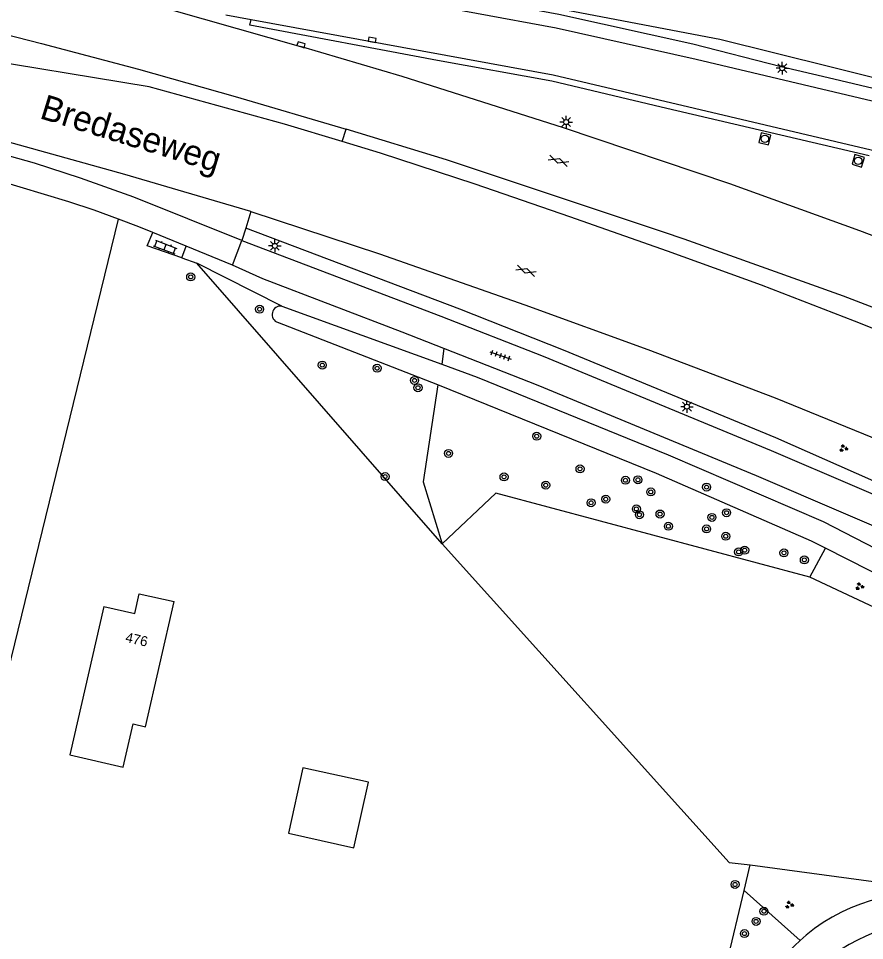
# Model space of a CAD drawing. Extents: x 128999 to 131010, y 395498 to 399007.
# Drawn here: x 130814.2 to 130898.8, y 396597.9 to 396690 of the extents above; entities that cross this region are included whole.
import ezdxf

# ---------------------------------------------------------------- set-up
doc = ezdxf.new("R2010")
doc.units = 0
for name, color, linetype in [('gg-afsc-erfafscheiding', 7, 'Continuous'), ('gg-afsc-hekwerk', 7, 'Continuous'), ('gg-anno-huisnummerreeks BGT', 7, 'Continuous'), ('gg-anno-openbare ruimte label', 7, 'Continuous'), ('gg-bbg-hoofdgebouw', 7, 'Continuous'), ('gg-bbg-overig bouwwerk', 7, 'Continuous'), ('gg-knt-onverhard', 7, 'Continuous'), ('gg-knt-verharding', 7, 'Continuous'), ('gg-kntw-bovenkant insteek waterloop', 7, 'Continuous'), ('gt-grn-groengrens', 7, 'Continuous'), ('gt-grn-vlakafsluiter', 7, 'Continuous'), ('gt-grn-weggrens', 7, 'Continuous'), ('gt-symb-boom', 7, 'Continuous'), ('gt-symb-gesloten verharding', 7, 'Continuous'), ('gt-symb-groenvak', 7, 'Continuous'), ('gt-symb-klinker verharding', 7, 'Continuous'), ('gt-symb-kolk', 7, 'Continuous'), ('gt-symb-lichtmast', 7, 'Continuous'), ('gt-symb-rioolschacht', 7, 'Continuous'), ('gt-symb-tegel verharding', 7, 'Continuous')]:
    doc.layers.add(name, color=color, linetype=linetype)

# ---------------------------------------------------------------- blocks, each defined once
blk = doc.blocks.new('gt0-KOLK')
at = {"layer": 'gt-symb-kolk'}
blk.add_lwpolyline([(0, 0), (0.375, 0), (0.375, 0.4), (-0.375, 0.4), (-0.375, 0), (0, 0)], dxfattribs=at)
blk = doc.blocks.new('gt0-RS')
at = {"layer": 'gt-symb-rioolschacht'}
blk.add_lwpolyline([(-0.5, -0.5), (0.5, -0.5), (0.5, 0.5), (-0.5, 0.5)], close=True, dxfattribs=at)
blk.add_circle((0, 0), 0.375, dxfattribs=at)
blk = doc.blocks.new('gt0-KL1')
at = {"layer": 'gt-symb-klinker verharding'}
for p, q in [((-1.15, 0.3), (1.15, 0.3)), ((-1, -0.3), (-1, 0.3)), ((-0.5, 0.3), (-0.5, 0.45)), ((0, -0.3), (0, 0.3)), ((0.5, 0.3), (0.5, 0.45)), ((1, -0.3), (1, 0.3)), ((-1.15, -0.3), (1.15, -0.3)), ((-0.5, -0.45), (-0.5, -0.3)), ((0.5, -0.45), (0.5, -0.3))]:
    blk.add_line(p, q, dxfattribs=at)
blk = doc.blocks.new('gt0-BOOM')
at = {"layer": 'gt-symb-boom'}
for radius in [0.4, 0.2]:
    blk.add_circle((0, 0), radius, dxfattribs=at)
blk = doc.blocks.new('gt0-LMAST')
at = {"layer": 'gt-symb-lichtmast'}
for p, q in [((-0.182, 0.173), (-0.447, 0.438)), ((-0.005, 0.246), (-0.005, 0.621)), ((0.172, 0.173), (0.437, 0.438)), ((-0.255, -0.004), (-0.63, -0.004)), ((-0.182, -0.181), (-0.447, -0.446)), ((-0.005, -0.254), (-0.005, -0.629)), ((0.437, -0.446), (0.172, -0.181)), ((0.245, -0.004), (0.62, -0.004))]:
    blk.add_line(p, q, dxfattribs=at)
blk.add_circle((-0.005, -0.004), 0.25, dxfattribs=at)
blk = doc.blocks.new('gt0-GESVH1')
at = {"layer": 'gt-symb-gesloten verharding'}
for p, q in [((-0.992, -0.261), (0.008, 0.239)), ((0.008, -0.261), (-0.992, 0.239)), ((0.008, 0.239), (1.008, -0.261)), ((1.008, 0.239), (0.008, -0.261))]:
    blk.add_line(p, q, dxfattribs=at)
blk = doc.blocks.new('gt0-GRVAK')
at = {"layer": 'gt-symb-groenvak'}
for p, q in [((-0.11, 0.189), (-0.228, 0.24)), ((-0.182, 0.153), (0.088, 0.153)), ((-0.091, 0.211), (-0.156, 0.322)), ((-0.047, 0.214), (-0.047, 0.393)), ((-0.004, 0.211), (0.061, 0.322)), ((0.015, 0.189), (0.133, 0.24)), ((0.262, -0.052), (0.197, 0.059)), ((0.305, -0.049), (0.305, 0.13)), ((0.349, -0.052), (0.414, 0.059)), ((-0.245, -0.228), (-0.363, -0.177)), ((-0.318, -0.264), (-0.047, -0.264)), ((-0.226, -0.206), (-0.291, -0.095)), ((-0.183, -0.203), (-0.183, -0.024)), ((-0.139, -0.206), (-0.074, -0.095)), ((-0.12, -0.228), (-0.002, -0.177)), ((0.243, -0.074), (0.125, -0.023)), ((0.17, -0.11), (0.441, -0.11)), ((0.368, -0.074), (0.486, -0.023))]:
    blk.add_line(p, q, dxfattribs=at)
blk = doc.blocks.new('gt0-TEG1')
at = {"layer": 'gt-symb-tegel verharding'}
for p, q in [((-1.125, 0), (1.125, 0)), ((-0.9, -0.25), (-0.9, 0.25)), ((-0.45, -0.25), (-0.45, 0.25)), ((0, -0.25), (0, 0.25)), ((0.45, -0.25), (0.45, 0.25)), ((0.9, -0.25), (0.9, 0.25))]:
    blk.add_line(p, q, dxfattribs=at)

msp = doc.modelspace()

# ---------------------------------------------------------------- linework, layer by layer
at = {"layer": 'gg-afsc-erfafscheiding'}
msp.add_line((130830.529, 396666.088), (130832.012, 396665.566), dxfattribs=at)
at = {"layer": 'gg-afsc-hekwerk'}
for p, q in [((130956.596, 396604.441), (130893.289, 396634.179)), ((130886.711, 396602.876), (130887.319, 396605.455)), ((130887.319, 396605.455), (130932.357, 396599.292)), ((130833.555, 396377.447), (130886.711, 396602.876))]:
    msp.add_line(p, q, dxfattribs=at)
for points in [[(130893.289, 396634.179), (130861.918, 396642.568), (130856.526, 396637.512)], [(130856.526, 396637.512), (130885.235, 396605.692), (130887.319, 396605.455)]]:
    msp.add_lwpolyline(points, dxfattribs=at)
at = {"layer": 'gg-bbg-hoofdgebouw'}
for points in [[(130822.71, 396631.26), (130825.84, 396630.57), (130826.27, 396632.53), (130829.74, 396631.77)], [(130822.71, 396631.26), (130819.342, 396616.431), (130824.674, 396615.22), (130825.651, 396619.521), (130826.894, 396619.239), (130829.74, 396631.77)]]:
    msp.add_lwpolyline(points, dxfattribs=at)
at = {"layer": 'gg-bbg-overig bouwwerk'}
msp.add_lwpolyline([(130841.179, 396608.598), (130847.725, 396607.153), (130849.17, 396613.699), (130842.624, 396615.144), (130841.179, 396608.598)], dxfattribs=at)
at = {"layer": 'gg-knt-onverhard'}
msp.add_line((130892.303, 396597.883), (130892.928, 396598.425), dxfattribs=at)
for centre, radius, start, end in [((130904.632, 396584.312), 18.334, 77.48695, 129.66869), ((130906.248, 396581.849), 18.055, 81.81115, 128.83513), ((130904.622, 396584.318), 18.324, 132.24436, 169.58762)]:
    msp.add_arc(centre, radius, start, end, dxfattribs=at)
at = {"layer": 'gg-knt-verharding'}
for p, q in [((130834.923, 396690.366), (130837.437, 396689.906)), ((130895.106, 396684.105), (130905.227, 396681.715)), ((130846.557, 396677.705), (130846.942, 396678.958)), ((130837.409, 396670.732), (130836.901, 396669.051)), ((130827.051, 396667.282), (130827.626, 396668.611)), ((130830.949, 396667.253), (130827.626, 396668.611)), ((130836.901, 396669.051), (130836.526, 396667.809)), ((130830.529, 396666.088), (130827.051, 396667.282)), ((130830.529, 396666.088), (130830.949, 396667.253)), ((130835.592, 396665.344), (130830.949, 396667.253))]:
    msp.add_line(p, q, dxfattribs=at)
for points in [[(130808.707, 396698.921), (130824.409, 396692.4), (130826.327, 396691.772), (130842.382, 396687.192)], [(130836.349, 396696.365), (130868.21, 396690.43), (130881.59, 396687.48), (130890.43, 396685.21), (130895.106, 396684.105)], [(130917.091, 396677.593), (130881.91, 396685.9), (130867.93, 396689.03), (130836.091, 396694.927)], [(130806.476, 396690.074), (130816.498, 396687.513), (130826.18, 396684.927), (130835.854, 396682.224), (130846.942, 396678.958)], [(130837.437, 396689.906), (130867.645, 396684.38), (130910.013, 396674.371)], [(130916.374, 396661.817), (130911.225, 396663.85), (130898.296, 396668.801), (130885.282, 396673.486), (130868.652, 396679.068), (130852.533, 396684.206), (130842.382, 396687.192)], [(130846.557, 396677.705), (130840.776, 396679.444), (130827.255, 396683.167), (130808.184, 396686.294), (130805.697, 396686.851)], [(130837.409, 396670.732), (130824.831, 396674.426), (130812.222, 396677.922), (130804.038, 396680.121)], [(130836.526, 396667.809), (130825.74, 396672.167), (130820.407, 396674.051), (130815.806, 396675.532), (130810.54, 396677.009), (130803.698, 396678.729)], [(130878.644, 396668.654), (130856.988, 396675.868), (130846.942, 396678.958)], [(130924.585, 396648.372), (130912.563, 396653.598), (130900.523, 396658.653), (130897.74, 396659.769), (130888.438, 396663.352), (130879.044, 396666.744), (130869.288, 396670.189), (130859.84, 396673.446), (130850.365, 396676.56), (130846.557, 396677.705)], [(130824.18, 396669.947), (130821.755, 396670.852), (130819.236, 396671.698), (130811.909, 396673.873)], [(130837.409, 396670.732), (130850.276, 396666.495), (130864.799, 396661.406), (130877.104, 396656.919), (130889.805, 396652.114), (130902.066, 396647.098), (130914.471, 396641.887), (130923.459, 396637.931), (130924.477, 396637.384)], [(130827.626, 396668.611), (130826.223, 396669.185), (130824.18, 396669.947)], [(130966.412, 396632.733), (130954.157, 396638.505), (130941.363, 396644.181), (130927.548, 396650.084), (130913.639, 396655.749), (130896.666, 396662.257), (130880.734, 396667.944), (130878.644, 396668.654)], [(130836.526, 396667.809), (130856.394, 396660.279), (130866.63, 396656.268), (130889.431, 396646.843), (130906.536, 396639.503), (130928.423, 396629.621), (130947.447, 396620.637), (130966.807, 396611.018), (130969.82, 396609.183), (130971.332, 396608.065), (130973.922, 396605.692)], [(130856.696, 396657.04), (130852.539, 396658.67), (130838.624, 396664.006), (130835.592, 396665.344)], [(130971.011, 396604.503), (130969.298, 396605.972), (130967.331, 396607.325), (130964.122, 396609.127), (130946.285, 396617.972), (130927.703, 396626.803), (130905.827, 396636.656), (130887.96, 396644.309), (130866.13, 396653.341), (130856.696, 396657.04)]]:
    msp.add_lwpolyline(points, dxfattribs=at)
at = {"layer": 'gg-kntw-bovenkant insteek waterloop'}
for p, q in [((130840.508, 396661.266), (130856.49, 396655.46)), ((130856.116, 396653.405), (130840.132, 396659.625))]:
    msp.add_line(p, q, dxfattribs=at)
for points in [[(130856.49, 396655.46), (130860.045, 396654.168), (130879.14, 396646.403), (130894.615, 396639.734), (130906.237, 396633.751), (130914.277, 396630.142), (130963.399, 396607.564), (130971.044, 396603.659), (130970.219, 396602.34)], [(130894.864, 396637.075), (130893.465, 396637.784), (130877.955, 396644.558), (130856.116, 396653.405)], [(130970.219, 396602.34), (130905.944, 396631.457), (130894.864, 396637.075)]]:
    msp.add_lwpolyline(points, dxfattribs=at)
msp.add_arc((130840.394, 396660.429), 0.845, 82.24098, 251.94835, dxfattribs=at)
at = {"layer": 'gt-grn-groengrens'}
for p, q in [((130895.422, 396685.18), (130905.503, 396682.628)), ((130840.508, 396661.266), (130832.012, 396665.566)), ((130856.526, 396637.512), (130832.012, 396665.566)), ((130856.696, 396657.04), (130856.49, 396655.46)), ((130893.289, 396634.179), (130894.864, 396637.075)), ((130886.711, 396602.876), (130892.303, 396597.883))]:
    msp.add_line(p, q, dxfattribs=at)
for points in [[(130835.66, 396696.762), (130853.827, 396693.761), (130884.297, 396687.934), (130895.422, 396685.18)], [(130899.212, 396676.28), (130878.414, 396681.143), (130867.49, 396683.724), (130856.072, 396685.812), (130837.33, 396689.33), (130837.437, 396689.906)], [(130978.152, 396601.358), (130978.914, 396602.054), (130977.223, 396603.906), (130974.642, 396606.429), (130972.028, 396608.825), (130970.429, 396610.007), (130967.338, 396611.889), (130934.382, 396628.263), (130914.086, 396637.427), (130889.878, 396648.114), (130868.682, 396656.875), (130858.293, 396660.958), (130836.901, 396669.051)], [(130856.116, 396653.405), (130854.624, 396643.703), (130856.526, 396637.512)]]:
    msp.add_lwpolyline(points, dxfattribs=at)
at = {"layer": 'gt-grn-vlakafsluiter'}
msp.add_line((130792.134, 396538.775), (130824.18, 396669.947), dxfattribs=at)
at = {"layer": 'gt-grn-weggrens'}
msp.add_line((130835.592, 396665.344), (130836.526, 396667.809), dxfattribs=at)

# ---------------------------------------------------------------- block references
at = {"layer": 'gt-symb-boom'}
for p in [(130831.404, 396664.184), (130838.289, 396660.961), (130844.558, 396655.37), (130850.041, 396655.062), (130853.777, 396653.843), (130854.124, 396653.116), (130865.992, 396648.273), (130857.175, 396646.549), (130850.841, 396644.24), (130862.72, 396644.208), (130870.316, 396645.006), (130866.897, 396643.379), (130874.861, 396643.865), (130876.107, 396643.912), (130882.961, 396643.182), (130877.39, 396642.701), (130871.423, 396641.618), (130872.895, 396641.98), (130875.953, 396641.003), (130876.247, 396640.427), (130878.311, 396640.497), (130884.958, 396640.628), (130883.5, 396640.16), (130879.146, 396639.272), (130882.963, 396639.007), (130884.884, 396638.272), (130886.778, 396636.884), (130886.167, 396636.705), (130890.695, 396636.616), (130892.736, 396635.913), (130885.814, 396603.484), (130888.701, 396600.812), (130887.907, 396599.801), (130886.753, 396598.574)]:
    msp.add_blockref('gt0-BOOM', p, dxfattribs=at)
at = {"layer": 'gt-symb-gesloten verharding'}
for p, rotation in [((130868.169, 396675.786), -19.214311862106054), ((130864.91, 396664.798), -19.21431186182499)]:
    msp.add_blockref('gt0-GESVH1', p, dxfattribs=dict(at, rotation=rotation))
at = {"layer": 'gt-symb-groenvak'}
for p in [(130896.642, 396647.064), (130898.249, 396633.269), (130891.232, 396601.459)]:
    msp.add_blockref('gt0-GRVAK', p, dxfattribs=at)
at = {"layer": 'gt-symb-klinker verharding', "rotation": -20.844264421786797}
msp.add_blockref('gt0-KL1', (130828.851, 396667.164), dxfattribs=at)
at = {"layer": 'gt-symb-kolk'}
for p, rotation in [((130849.505, 396687.678), -10.71464389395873), ((130842.382, 396687.192), -16.39546087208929)]:
    msp.add_blockref('gt0-KOLK', p, dxfattribs=dict(at, rotation=rotation))
at = {"layer": 'gt-symb-lichtmast'}
for p in [(130890.538, 396685.038), (130868.935, 396679.66), (130839.825, 396667.29), (130881.007, 396651.223)]:
    msp.add_blockref('gt0-LMAST', p, dxfattribs=at)
at = {"layer": 'gt-symb-rioolschacht'}
for p, rotation in [((130888.794, 396677.98), -13.299584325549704), ((130898.123, 396675.781), -106.46968825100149)]:
    msp.add_blockref('gt0-RS', p, dxfattribs=dict(at, rotation=rotation))
at = {"layer": 'gt-symb-tegel verharding', "rotation": -19.214311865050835}
msp.add_blockref('gt0-TEG1', (130862.375, 396656.345), dxfattribs=at)

# ---------------------------------------------------------------- texts
at = {"layer": 'gg-anno-huisnummerreeks BGT'}
msp.add_text('476', height=1, rotation=347.2, dxfattribs=at).set_placement((130824.815, 396627.727))
at = {"layer": 'gg-anno-openbare ruimte label'}
msp.add_text('Bredaseweg', height=2.5, rotation=342.9, dxfattribs=at).set_placement((130816.21, 396680.061))

doc.saveas('drawing.dxf')
